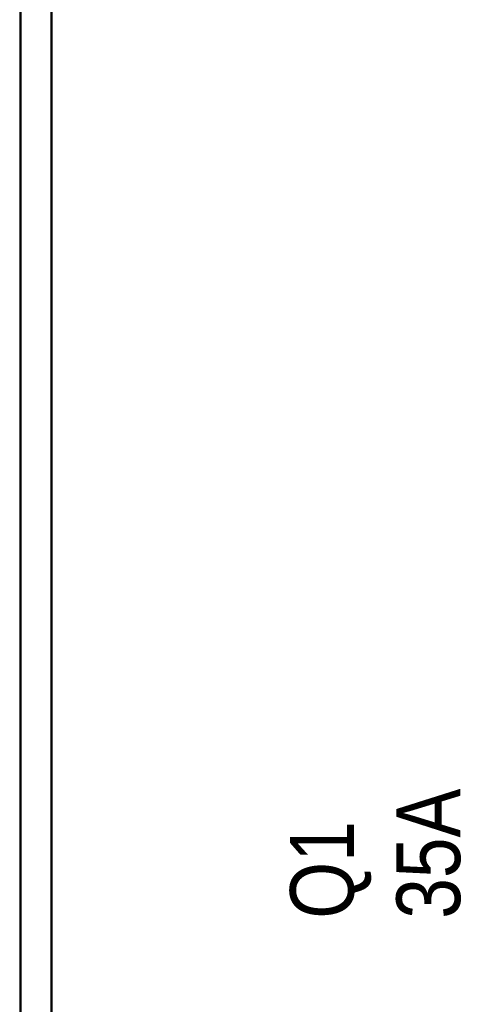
# Model space of a CAD drawing. Header units: millimetres. Extents: x -1290 to 1795, y -4192 to -1311.
# Tile 939 of 1056: x 1427.58 to 1431.74, y -2185.57 to -2176.31. Entities that reach past the tile are written whole.
import ezdxf

# ---------------------------------------------------------------- set-up
doc = ezdxf.new("R2010")
doc.units = ezdxf.units.MM
doc.layers.add('Aparatura', color=7, linetype='Continuous', lineweight=13)
doc.styles.get("Standard").update_dxf_attribs({"font": 'ARIALN.TTF', "width": 0.8})

# ---------------------------------------------------------------- blocks, each defined once
blk = doc.blocks.new('*U264')

msp = doc.modelspace()

# ---------------------------------------------------------------- linework, layer by layer
at = {"layer": 'Aparatura', "color": 7, "lineweight": 13}
for points in [[(1427.5834, -2171.0879), (1427.5834, -2187.486), (1427.5834, -2187.6807), (1427.5834, -2189.3775), (1427.5834, -2191.575), (1427.8903, -2191.575), (1427.8903, -2189.3775), (1427.8903, -2187.6807), (1427.8903, -2187.486), (1427.8903, -2171.0879), (1427.8903, -2170.8932), (1427.8903, -2169.2103), (1427.8903, -2167.0128), (1427.5834, -2167.0128), (1427.5834, -2169.2103), (1427.5834, -2170.8932), (1427.5834, -2171.0879)], [(1427.5906, -2171.093), (1427.5906, -2187.4812), (1427.5906, -2187.6758), (1427.5906, -2189.3716), (1427.5906, -2191.5678), (1427.8831, -2191.5678), (1427.8831, -2189.3716), (1427.8831, -2187.6758), (1427.8831, -2187.4812), (1427.8831, -2171.093), (1427.8831, -2170.8984), (1427.8831, -2169.2165), (1427.8831, -2167.0203), (1427.5906, -2167.0203), (1427.5906, -2169.2165), (1427.5906, -2170.8984), (1427.5906, -2171.093)], [(1427.5834, -2187.4885), (1427.5834, -2171.0857), (1427.5834, -2187.4885)], [(1427.8753, -2187.4885), (1427.8753, -2171.0857), (1427.8753, -2187.4885)]]:
    msp.add_lwpolyline(points, close=True, dxfattribs=at)
for points in [[(1427.591, -2277.3445), (1427.591, -2260.9842), (1427.591, -2260.7757), (1427.591, -2256.8837), (1427.591, -2251.4905), (1427.591, -2249.2943), (1427.591, -2247.5985), (1427.591, -2247.4039), (1427.591, -2231.0157), (1427.591, -2230.8211), (1427.591, -2226.9291), (1427.591, -2221.5359), (1427.591, -2219.3397), (1427.591, -2217.6439), (1427.591, -2217.4354), (1427.591, -2201.0612), (1427.591, -2200.8527), (1427.591, -2196.9607), (1427.591, -2191.5675), (1427.591, -2189.3713), (1427.591, -2187.6755), (1427.591, -2187.4809), (1427.591, -2171.0928)], [(1427.591, -2277.3445), (1427.591, -2260.9842), (1427.591, -2260.7757), (1427.591, -2256.8837), (1427.591, -2251.4905), (1427.591, -2249.2943), (1427.591, -2247.5985), (1427.591, -2247.4039), (1427.591, -2231.0157), (1427.591, -2230.8211), (1427.591, -2226.9291), (1427.591, -2221.5359), (1427.591, -2219.3397), (1427.591, -2217.6439), (1427.591, -2217.4354), (1427.591, -2201.0612), (1427.591, -2200.8527), (1427.591, -2196.9607), (1427.591, -2191.5675), (1427.591, -2189.3713), (1427.591, -2187.6755), (1427.591, -2187.4809), (1427.591, -2171.0928)], [(1427.5981, -2277.3475), (1427.5981, -2260.9859), (1427.5981, -2260.7774), (1427.5981, -2256.885), (1427.5981, -2251.4914), (1427.5981, -2249.295), (1427.5981, -2247.5991), (1427.5981, -2247.4045), (1427.5981, -2231.0151), (1427.5981, -2230.8205), (1427.5981, -2226.9282), (1427.5981, -2221.5346), (1427.5981, -2219.3382), (1427.5981, -2217.6423), (1427.5981, -2217.4337), (1427.5981, -2201.0583), (1427.5981, -2200.8497), (1427.5981, -2196.9574), (1427.5981, -2191.5638), (1427.5981, -2189.3674), (1427.5981, -2187.6715), (1427.5981, -2187.4769), (1427.5981, -2171.0875)], [(1427.5981, -2277.3475), (1427.5981, -2260.9859), (1427.5981, -2260.7774), (1427.5981, -2256.885), (1427.5981, -2251.4914), (1427.5981, -2249.295), (1427.5981, -2247.5991), (1427.5981, -2247.4045), (1427.5981, -2231.0151), (1427.5981, -2230.8205), (1427.5981, -2226.9282), (1427.5981, -2221.5346), (1427.5981, -2219.3382), (1427.5981, -2217.6423), (1427.5981, -2217.4337), (1427.5981, -2201.0583), (1427.5981, -2200.8497), (1427.5981, -2196.9574), (1427.5981, -2191.5638), (1427.5981, -2189.3674), (1427.5981, -2187.6715), (1427.5981, -2187.4769), (1427.5981, -2171.0875)]]:
    msp.add_lwpolyline(points, dxfattribs=at)

# ---------------------------------------------------------------- block references
ref = msp.add_blockref('*U264', (1335.9766, -2169.2673), dxfattribs=dict(at, xscale=0.2, yscale=0.2, zscale=0.2))
ref.add_attrib('Oznaczenie', 'Q1', (1430.7266, -2184.7673), dxfattribs={"layer": '0', "height": 0.6, "rotation": 90, "flags": 2})
ref.add_attrib('Pr¹d znamionowy', '35A', (1431.7266, -2184.7673), dxfattribs={"layer": '0', "height": 0.6, "rotation": 90, "flags": 2})

doc.saveas('drawing.dxf')
